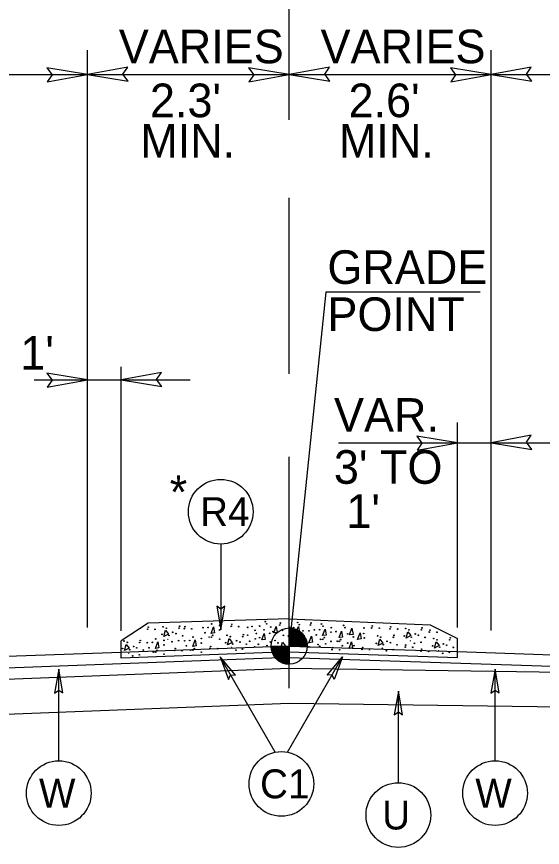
# Model space of a CAD drawing. Extents: x 573748 to 574632, y -54663 to -53209.
# Drawn here: x 574047.12 to 574070.57, y -53736.84 to -53699.76 of the extents above; entities that cross this region are included whole.
import ezdxf

# ---------------------------------------------------------------- set-up
doc = ezdxf.new("R2010")
doc.units = 0
for name, color, linetype in [('Prop Dimension', 7, 'Continuous'), ('Prop Dimension Text', 7, 'Continuous'), ('Prop Terminator CELL', 7, 'Continuous'), ('Typical Curb CELL', 7, 'Continuous'), ('Typical Grade Point Symbol CELL', 7, 'Continuous'), ('Typical ID Circle CELL', 7, 'Continuous'), ('Typical Pavement Slope CELL', 7, 'Continuous'), ('Typical Terminator CELL', 7, 'Continuous'), ('Typical Text ID Circle CELL', 7, 'Continuous')]:
    doc.layers.add(name, color=color, linetype=linetype)

msp = doc.modelspace()

# ---------------------------------------------------------------- linework, layer by layer
at = {"layer": 'Prop Dimension'}
for p, q in [((574059.276, -53704.364), (574059.276, -53694.23)), ((574050.276, -53727.022), (574050.276, -53701.255)), ((574068.276, -53727.159), (574068.276, -53701.255)), ((574032.276, -53702.343), (574050.276, -53702.343)), ((574050.276, -53702.343), (574059.276, -53702.343)), ((574059.276, -53702.343), (574068.276, -53702.343)), ((574068.276, -53702.343), (574086.276, -53702.343)), ((574059.276, -53715.701), (574059.276, -53707.852)), ((574051.776, -53727.17), (574051.776, -53715.395)), ((574047.898, -53715.97), (574054.862, -53715.97)), ((574066.776, -53727.02), (574066.776, -53717.869)), ((574061.479, -53718.78), (574071.137, -53718.78)), ((574059.276, -53729.727), (574059.276, -53719.408)), ((574052.984, -53726.831), (574051.776, -53727.621)), ((574059.276, -53726.632), (574052.984, -53726.831)), ((574059.276, -53726.632), (574065.569, -53726.905)), ((574065.569, -53726.905), (574066.776, -53727.522)), ((574051.776, -53728.39), (574051.776, -53727.621)), ((574066.776, -53728.358), (574066.776, -53727.522)), ((574059.276, -53728.11), (574051.776, -53728.39)), ((574059.276, -53728.11), (574066.776, -53728.358)), ((574036.439, -53729.726), (574059.276, -53728.843)), ((574059.276, -53728.843), (574110.94, -53729.562)), ((574036.439, -53731.283), (574059.276, -53730.4)), ((574059.276, -53730.4), (574110.94, -53731.119))]:
    msp.add_line(p, q, dxfattribs=at)
msp.add_lwpolyline([(574067.797, -53712.052), (574060.908, -53712.052), (574059.276, -53727.853)], dxfattribs=at)
at = {"layer": 'Prop Terminator CELL'}
for points in [[(574048.48, -53702.677), (574050.276, -53702.343), (574048.462, -53702.047), (574048.696, -53702.364)], [(574052.073, -53702.01), (574050.276, -53702.343), (574052.091, -53702.64), (574051.857, -53702.323)], [(574057.48, -53702.677), (574059.276, -53702.343), (574057.462, -53702.047), (574057.696, -53702.364)], [(574061.073, -53702.01), (574059.276, -53702.343), (574061.091, -53702.64), (574060.857, -53702.323)], [(574066.48, -53702.677), (574068.276, -53702.343), (574066.462, -53702.047), (574066.696, -53702.364)], [(574070.073, -53702.01), (574068.276, -53702.343), (574070.091, -53702.64), (574069.857, -53702.323)], [(574048.48, -53716.303), (574050.276, -53715.97), (574048.462, -53715.673), (574048.696, -53715.99)], [(574053.573, -53715.637), (574051.776, -53715.97), (574053.591, -53716.267), (574053.357, -53715.95)], [(574064.98, -53719.113), (574066.776, -53718.78), (574064.962, -53718.483), (574065.196, -53718.8)], [(574070.073, -53718.446), (574068.276, -53718.78), (574070.091, -53719.076), (574069.857, -53718.759)]]:
    msp.add_lwpolyline(points, close=True, dxfattribs=at)
at = {"layer": 'Typical Curb CELL'}
for p, q in [((574053.677, -53727.421), (574053.754, -53727.142)), ((574053.888, -53727.315), (574053.677, -53727.421)), ((574053.754, -53727.142), (574053.888, -53727.315)), ((574055.794, -53727.288), (574055.902, -53726.995)), ((574055.949, -53727.265), (574055.794, -53727.288)), ((574055.902, -53726.995), (574055.949, -53727.265)), ((574058.048, -53727.579), (574058.156, -53727.286)), ((574058.156, -53727.286), (574058.203, -53727.556)), ((574058.589, -53727.268), (574058.697, -53726.975)), ((574058.744, -53727.245), (574058.589, -53727.268)), ((574058.697, -53726.975), (574058.744, -53727.245)), ((574059.576, -53727.267), (574059.683, -53726.974)), ((574059.73, -53727.244), (574059.576, -53727.267)), ((574059.683, -53726.974), (574059.73, -53727.244)), ((574060.764, -53727.387), (574060.872, -53727.094)), ((574060.872, -53727.094), (574060.918, -53727.364)), ((574061.505, -53727.475), (574061.612, -53727.182)), ((574061.612, -53727.182), (574061.659, -53727.452)), ((574061.966, -53727.353), (574062.074, -53727.06)), ((574062.074, -53727.06), (574062.121, -53727.331)), ((574062.325, -53727.556), (574062.433, -53727.263)), ((574062.433, -53727.263), (574062.48, -53727.533)), ((574064.492, -53727.494), (574064.569, -53727.215)), ((574064.569, -53727.215), (574064.703, -53727.388)), ((574053.307, -53727.956), (574053.414, -53727.663)), ((574053.414, -53727.663), (574053.461, -53727.933)), ((574054.973, -53727.872), (574055.08, -53727.579)), ((574055.08, -53727.579), (574055.127, -53727.849)), ((574056.525, -53727.798), (574056.602, -53727.519)), ((574056.602, -53727.519), (574056.736, -53727.692)), ((574058.203, -53727.556), (574058.048, -53727.579)), ((574058.897, -53727.959), (574058.975, -53727.68)), ((574058.975, -53727.68), (574059.108, -53727.853)), ((574060.156, -53727.703), (574060.264, -53727.41)), ((574060.31, -53727.681), (574060.156, -53727.703)), ((574060.264, -53727.41), (574060.31, -53727.681)), ((574060.918, -53727.364), (574060.764, -53727.387)), ((574061.659, -53727.452), (574061.505, -53727.475)), ((574061.947, -53727.957), (574062.055, -53727.664)), ((574062.121, -53727.331), (574061.966, -53727.353)), ((574062.055, -53727.664), (574062.101, -53727.934)), ((574062.48, -53727.533), (574062.325, -53727.556)), ((574063.24, -53727.825), (574063.317, -53727.546)), ((574063.317, -53727.546), (574063.451, -53727.719)), ((574064.703, -53727.388), (574064.492, -53727.494)), ((574065.751, -53727.94), (574065.828, -53727.661)), ((574065.828, -53727.661), (574065.962, -53727.834)), ((574051.927, -53728.056), (574052.005, -53727.777)), ((574052.138, -53727.95), (574051.927, -53728.056)), ((574052.005, -53727.777), (574052.138, -53727.95)), ((574053.461, -53727.933), (574053.307, -53727.956)), ((574055.127, -53727.849), (574054.973, -53727.872)), ((574056.736, -53727.692), (574056.525, -53727.798)), ((574059.108, -53727.853), (574058.897, -53727.959)), ((574062.101, -53727.934), (574061.947, -53727.957)), ((574063.451, -53727.719), (574063.24, -53727.825)), ((574065.962, -53727.834), (574065.751, -53727.94))]:
    msp.add_line(p, q, dxfattribs=at)
for centre in [(574055.811, -53726.866), (574056.177, -53726.931), (574056.715, -53726.886), (574057.952, -53726.96), (574058.203, -53726.761), (574058.271, -53726.859), (574058.856, -53726.912), (574058.884, -53726.825), (574059.654, -53726.799), (574059.723, -53726.897), (574060.22, -53726.912), (574060.248, -53726.825), (574060.712, -53726.867), (574060.781, -53726.966), (574061.7, -53726.93), (574062.981, -53726.957), (574052.956, -53727.096), (574052.984, -53727.009), (574053.294, -53727.106), (574053.594, -53727.329), (574053.651, -53726.995), (574053.797, -53727.054), (574054.08, -53727.238), (574054.226, -53727.297), (574054.356, -53727.056), (574054.384, -53726.969), (574054.591, -53727.073), (574054.619, -53726.986), (574054.929, -53727.083), (574055.432, -53727.032), (574055.512, -53727.257), (574055.657, -53727.021), (574056.17, -53727.134), (574056.687, -53726.973), (574057.025, -53726.983), (574057.427, -53727.018), (574057.611, -53726.977), (574057.753, -53727.151), (574057.815, -53727.29), (574058.154, -53727.13), (574058.404, -53727.285), (574058.452, -53727.001), (574058.553, -53727.206), (574058.969, -53727.151), (574059.276, -53727.008), (574059.476, -53727.026), (574059.886, -53727.172), (574060.16, -53727.172), (574060.402, -53727.131), (574060.627, -53727.121), (574061.14, -53727.234), (574061.147, -53727.031), (574061.368, -53727.208), (574061.769, -53727.028), (574061.881, -53727.308), (574062.593, -53727.291), (574062.61, -53727.043), (574062.952, -53727.044), (574063.29, -53727.054), (574063.777, -53727.084), (574063.805, -53726.996), (574064.115, -53727.093), (574064.465, -53727.068), (574064.612, -53727.127), (574064.895, -53727.311), (574065.171, -53727.129), (574065.199, -53727.042), (574065.523, -53727.228), (574065.551, -53727.141), (574065.861, -53727.238), (574051.901, -53727.629), (574052.048, -53727.688), (574052.607, -53727.691), (574052.635, -53727.603), (574052.944, -53727.7), (574053.17, -53727.69), (574053.323, -53727.535), (574053.69, -53727.6), (574053.908, -53727.383), (574054.046, -53727.658), (574054.338, -53727.611), (574054.517, -53727.393), (574054.61, -53727.616), (574054.836, -53727.605), (574054.989, -53727.45), (574055.356, -53727.515), (574055.704, -53727.453), (574055.801, -53727.453), (574055.865, -53727.377), (574056.175, -53727.544), (574056.442, -53727.705), (574056.499, -53727.371), (574056.645, -53727.43), (574056.928, -53727.615), (574057.074, -53727.673), (574057.204, -53727.433), (574057.233, -53727.345), (574057.423, -53727.365), (574057.514, -53727.639), (574057.758, -53727.529), (574057.95, -53727.478), (574058.438, -53727.672), (574058.645, -53727.607), (574059.019, -53727.373), (574059.239, -53727.404), (574059.342, -53727.659), (574059.512, -53727.414), (574059.674, -53727.552), (574059.965, -53727.504), (574060.482, -53727.357), (574060.674, -53727.553), (574060.771, -53727.553), (574060.834, -53727.476), (574061.145, -53727.643), (574061.415, -53727.64), (574061.512, -53727.64), (574061.575, -53727.563), (574062.138, -53727.446), (574062.621, -53727.49), (574063.214, -53727.398), (574063.361, -53727.457), (574063.643, -53727.642), (574063.79, -53727.7), (574063.92, -53727.46), (574063.948, -53727.372), (574064.409, -53727.402), (574064.723, -53727.456), (574065.041, -53727.37), (574065.153, -53727.684), (574065.332, -53727.466), (574065.724, -53727.514), (574065.871, -53727.572), (574066.43, -53727.575), (574066.458, -53727.488), (574051.845, -53727.963), (574052.159, -53728.017), (574052.33, -53727.873), (574052.477, -53727.931), (574052.767, -53728.028), (574053.025, -53727.926), (574053.377, -53728.045), (574053.683, -53727.803), (574054.161, -53728.049), (574054.19, -53727.961), (574054.499, -53728.058), (574054.691, -53727.841), (574054.883, -53728.037), (574054.98, -53728.037), (574055.043, -53727.961), (574055.349, -53727.718), (574055.743, -53727.957), (574055.771, -53727.869), (574056.08, -53727.966), (574056.756, -53727.759), (574056.894, -53728.035), (574057.186, -53727.987), (574057.365, -53727.77), (574057.727, -53727.888), (574057.898, -53727.771), (574058.287, -53727.829), (574058.769, -53727.712), (574059.329, -53727.811), (574059.562, -53727.779), (574059.634, -53727.858), (574059.9, -53727.797), (574060.079, -53727.738), (574060.152, -53727.89), (574060.563, -53727.78), (574060.635, -53727.859), (574060.897, -53727.75), (574061.186, -53728.012), (574061.214, -53727.925), (574061.523, -53728.022), (574061.638, -53727.837), (574061.885, -53727.718), (574062.163, -53727.834), (574062.518, -53728.001), (574062.546, -53727.914), (574062.856, -53728.011), (574063.158, -53727.732), (574063.472, -53727.786), (574063.61, -53728.062), (574063.901, -53728.014), (574064.08, -53727.797), (574064.448, -53727.896), (574064.476, -53727.808), (574064.786, -53727.905), (574064.861, -53727.731), (574065.187, -53727.993), (574065.668, -53727.847), (574065.982, -53727.901), (574066.154, -53727.757), (574066.3, -53727.815), (574066.591, -53727.912), (574052.297, -53728.293), (574052.588, -53728.245), (574053.217, -53728.122), (574053.314, -53728.122), (574053.688, -53728.212), (574055.354, -53728.128), (574065.159, -53728.08), (574065.496, -53728.09), (574066.12, -53728.177), (574066.412, -53728.129)]:
    msp.add_ellipse(centre, major_axis=(0.0001, 0.0192), ratio=0.533333, dxfattribs=at)
for centre in [(574053.861, -53727.564), (574064.675, -53727.637), (574056.709, -53727.94), (574063.424, -53727.967), (574052.111, -53728.198), (574065.935, -53728.082)]:
    msp.add_ellipse(centre, major_axis=(-0.0001, -0.0219), ratio=0.533333, start_param=2.050606, end_param=4.270718, dxfattribs=at)
at = {"layer": 'Typical Grade Point Symbol CELL'}
for p, q in [((574059.276, -53727.853), (574059.276, -53727.047)), ((574058.471, -53727.853), (574059.276, -53727.853)), ((574059.275, -53728.658), (574059.276, -53727.853)), ((574059.276, -53727.853), (574059.275, -53728.658)), ((574060.082, -53727.853), (574059.276, -53727.853))]:
    msp.add_line(p, q, dxfattribs=at)
for points in [[(574059.284, -53727.047), (574059.284, -53727.047), (574059.284, -53727.853)], [(574059.3, -53727.047), (574059.3, -53727.853)], [(574059.316, -53727.049), (574059.316, -53727.853)], [(574059.332, -53727.049), (574059.332, -53727.853)], [(574059.348, -53727.05), (574059.348, -53727.853)], [(574059.364, -53727.052), (574059.364, -53727.853)], [(574059.38, -53727.054), (574059.38, -53727.853)], [(574059.396, -53727.056), (574059.396, -53727.853)], [(574059.412, -53727.058), (574059.412, -53727.853)], [(574059.429, -53727.061), (574059.429, -53727.853)], [(574059.445, -53727.065), (574059.445, -53727.853)], [(574059.461, -53727.068), (574059.461, -53727.853)], [(574059.477, -53727.072), (574059.477, -53727.853)], [(574059.493, -53727.077), (574059.493, -53727.853)], [(574059.509, -53727.081), (574059.509, -53727.853)], [(574059.525, -53727.086), (574059.525, -53727.853)], [(574059.541, -53727.092), (574059.541, -53727.853)], [(574059.557, -53727.097), (574059.557, -53727.853)], [(574059.574, -53727.104), (574059.574, -53727.853)], [(574059.59, -53727.111), (574059.59, -53727.853)], [(574059.606, -53727.119), (574059.606, -53727.853)], [(574059.622, -53727.126), (574059.622, -53727.853)], [(574059.638, -53727.133), (574059.638, -53727.853)], [(574059.654, -53727.142), (574059.654, -53727.853)], [(574059.67, -53727.151), (574059.67, -53727.853)], [(574059.686, -53727.16), (574059.686, -53727.853)], [(574059.702, -53727.169), (574059.702, -53727.853)], [(574059.719, -53727.179), (574059.719, -53727.853)], [(574059.735, -53727.19), (574059.735, -53727.853)], [(574059.751, -53727.203), (574059.751, -53727.853)], [(574059.767, -53727.213), (574059.767, -53727.853)], [(574059.783, -53727.226), (574059.783, -53727.853)], [(574059.799, -53727.24), (574059.799, -53727.853)], [(574059.815, -53727.255), (574059.815, -53727.853)], [(574059.831, -53727.269), (574059.831, -53727.853)], [(574059.847, -53727.285), (574059.847, -53727.853)], [(574059.864, -53727.301), (574059.864, -53727.853)], [(574059.88, -53727.319), (574059.88, -53727.853)], [(574059.896, -53727.339), (574059.896, -53727.853)], [(574059.912, -53727.358), (574059.912, -53727.853)], [(574059.928, -53727.38), (574059.928, -53727.853)], [(574059.944, -53727.403), (574059.944, -53727.853)], [(574059.96, -53727.428), (574059.96, -53727.853)], [(574059.976, -53727.455), (574059.976, -53727.853)], [(574059.992, -53727.484), (574059.992, -53727.853)], [(574060.009, -53727.518), (574060.009, -53727.853)], [(574060.025, -53727.555), (574060.025, -53727.853)], [(574060.041, -53727.6), (574060.041, -53727.853)], [(574060.057, -53727.656), (574060.057, -53727.853)], [(574058.474, -53727.853), (574058.474, -53727.94)], [(574058.49, -53727.853), (574058.49, -53728.035)], [(574058.506, -53727.853), (574058.506, -53728.092)], [(574058.523, -53727.853), (574058.523, -53728.141)], [(574058.539, -53727.853), (574058.539, -53728.178)], [(574058.555, -53727.853), (574058.555, -53728.212)], [(574058.571, -53727.853), (574058.571, -53728.243)], [(574058.587, -53727.853), (574058.587, -53728.271)], [(574058.603, -53727.853), (574058.603, -53728.297)], [(574058.619, -53727.853), (574058.619, -53728.32)], [(574058.635, -53727.853), (574058.635, -53728.341)], [(574058.651, -53727.853), (574058.651, -53728.361)], [(574058.668, -53727.853), (574058.668, -53728.381)], [(574058.684, -53727.853), (574058.684, -53728.399)], [(574058.7, -53727.853), (574058.7, -53728.416)], [(574058.716, -53727.853), (574058.716, -53728.433)], [(574058.732, -53727.853), (574058.732, -53728.447)], [(574058.748, -53727.853), (574058.748, -53728.461)], [(574058.764, -53727.853), (574058.764, -53728.476)], [(574058.78, -53727.853), (574058.78, -53728.488)], [(574058.797, -53727.853), (574058.797, -53728.501)], [(574058.813, -53727.853), (574058.813, -53728.511)], [(574058.829, -53727.853), (574058.829, -53728.522)], [(574058.845, -53727.853), (574058.845, -53728.533)], [(574058.861, -53727.853), (574058.861, -53728.544)], [(574058.877, -53727.853), (574058.877, -53728.553)], [(574058.893, -53727.853), (574058.893, -53728.561)], [(574058.909, -53727.853), (574058.909, -53728.57)], [(574058.925, -53727.853), (574058.925, -53728.578)], [(574058.942, -53727.853), (574058.942, -53728.585)], [(574058.958, -53727.853), (574058.958, -53728.592)], [(574058.974, -53727.853), (574058.974, -53728.599)], [(574058.99, -53727.853), (574058.99, -53728.606)], [(574059.006, -53727.853), (574059.006, -53728.612)], [(574059.022, -53727.853), (574059.022, -53728.617)], [(574059.038, -53727.853), (574059.038, -53728.622)], [(574059.054, -53727.853), (574059.054, -53728.626)], [(574059.07, -53727.853), (574059.07, -53728.631)], [(574059.087, -53727.853), (574059.087, -53728.635)], [(574059.103, -53727.853), (574059.103, -53728.639)], [(574059.119, -53727.853), (574059.119, -53728.642)], [(574059.135, -53727.853), (574059.135, -53728.646)], [(574059.151, -53727.853), (574059.151, -53728.647)], [(574059.167, -53727.853), (574059.167, -53728.651)], [(574059.183, -53727.853), (574059.183, -53728.653)], [(574059.199, -53727.853), (574059.199, -53728.655)], [(574059.215, -53727.853), (574059.215, -53728.656)], [(574059.232, -53727.853), (574059.232, -53728.656)], [(574059.248, -53727.853), (574059.248, -53728.658)], [(574059.264, -53727.853), (574059.264, -53728.658), (574059.264, -53728.658)], [(574060.073, -53727.738), (574060.073, -53727.853)]]:
    msp.add_lwpolyline(points, dxfattribs=at)
msp.add_circle((574059.275, -53727.852), 0.806, dxfattribs=at)
for start, end in [(359.9905, 89.9905), (179.9905, 269.9905)]:
    msp.add_arc((574059.275, -53727.852), 0.806, start, end, dxfattribs=at)
at = {"layer": 'Typical ID Circle CELL'}
for p, q in [((574056.221, -53723.3), (574056.221, -53727.126)), ((574058.653, -53732.589), (574056.2, -53728.328)), ((574059.2, -53732.589), (574061.653, -53728.328)), ((574048.996, -53732.973), (574048.996, -53728.889)), ((574068.459, -53732.973), (574068.459, -53728.889)), ((574064.143, -53733.953), (574064.143, -53729.869))]:
    msp.add_line(p, q, dxfattribs=at)
for centre in [(574056.221, -53721.857), (574058.926, -53734.005), (574048.996, -53734.416), (574068.459, -53734.416), (574064.143, -53735.395)]:
    msp.add_circle(centre, 1.443, dxfattribs=at)
at = {"layer": 'Typical Pavement Slope CELL'}
for p, q in [((574059.276, -53727.853), (574051.776, -53728.133)), ((574059.276, -53727.853), (574066.776, -53728.101)), ((574051.776, -53728.133), (574032.276, -53728.863)), ((574059.276, -53728.367), (574032.29, -53729.376)), ((574059.276, -53728.366), (574113.555, -53730.162)), ((574066.776, -53728.101), (574113.555, -53729.648))]:
    msp.add_line(p, q, dxfattribs=at)
at = {"layer": 'Typical Terminator CELL'}
for points in [[(574056.04, -53726.071), (574056.221, -53727.126), (574056.409, -53726.066), (574056.221, -53726.2)], [(574056.883, -53729.152), (574056.2, -53728.328), (574056.566, -53729.341), (574056.662, -53729.131)], [(574060.969, -53729.152), (574061.653, -53728.328), (574061.286, -53729.341), (574061.191, -53729.131)], [(574049.177, -53729.944), (574048.996, -53728.889), (574048.808, -53729.95), (574048.996, -53729.815)], [(574068.641, -53729.944), (574068.459, -53728.889), (574068.272, -53729.95), (574068.459, -53729.815)], [(574064.325, -53730.924), (574064.143, -53729.869), (574063.955, -53730.929), (574064.143, -53730.795)]]:
    msp.add_lwpolyline(points, close=True, dxfattribs=at)

# ---------------------------------------------------------------- texts
at = {"layer": 'Prop Dimension Text'}
for s, p in [('VARIES', (574051.673, -53701.842)), ('VARIES', (574060.673, -53701.842)), ("2.3'", (574053.063, -53704.248)), ("2.6'", (574061.923, -53704.248)), ('MIN.', (574052.629, -53706.048)), ('MIN.', (574061.49, -53706.048)), ('GRADE', (574060.979, -53711.69)), ('POINT', (574060.979, -53713.79)), ("1'", (574047.279, -53715.519)), ('VAR.', (574061.272, -53718.288)), ("3' TO", (574061.268, -53720.61)), ('*', (574053.944, -53721.73)), (" 1'", (574061.268, -53722.577))]:
    msp.add_text(s, height=1.5, dxfattribs=at).set_placement(p)
at = {"layer": 'Typical Text ID Circle CELL'}
for s, height, p in [('R4', 1.2912, (574055.299, -53722.5)), ('C1', 1.2912, (574057.973, -53734.648)), ('W', 1.291, (574048.111, -53735.058)), ('W', 1.291, (574067.574, -53735.058)), ('U', 1.291, (574063.422, -53736.038))]:
    msp.add_text(s, height=height, dxfattribs=at).set_placement(p)

doc.saveas('drawing.dxf')
